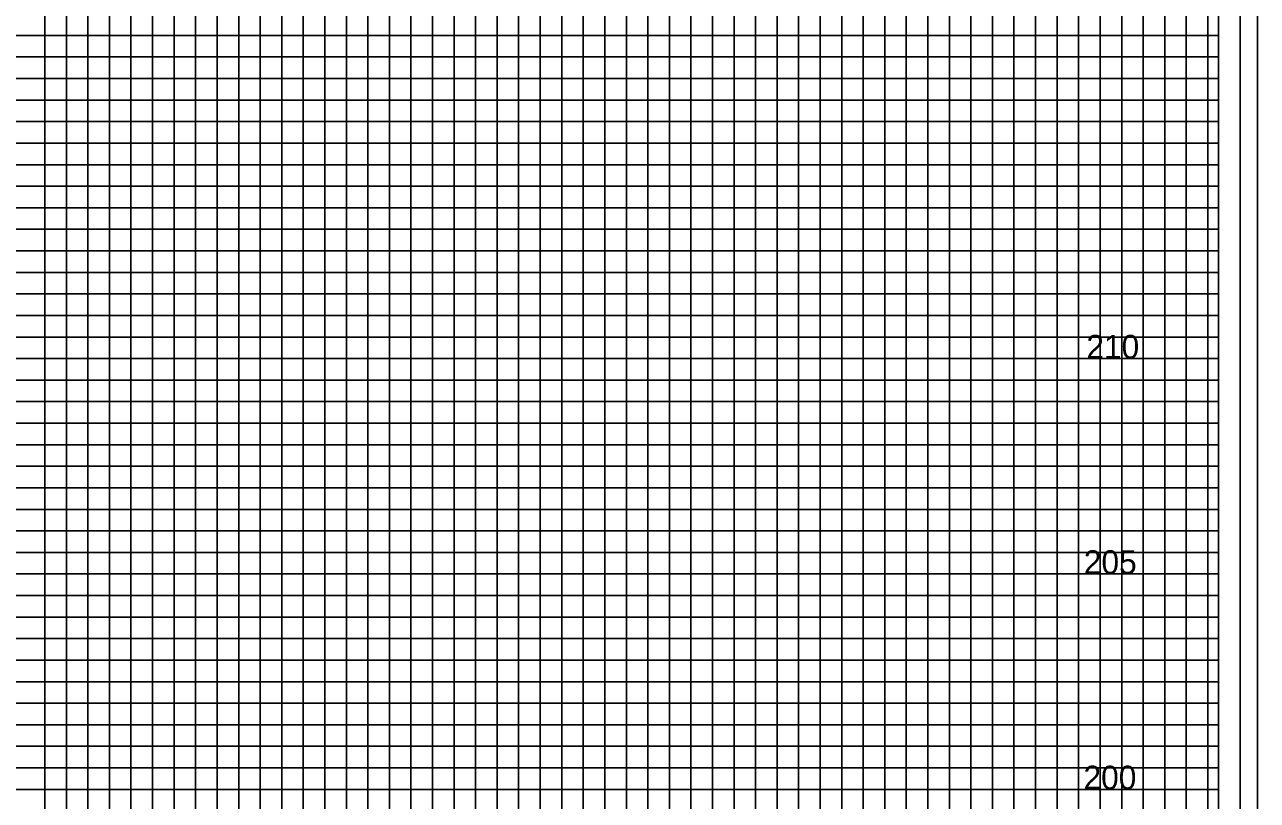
# Model space of a CAD drawing. Extents: x -4 to 103, y -2 to 6583.
# Drawn here: x 74.78 to 103.4, y 2227.82 to 2245.83 of the extents above; entities that cross this region are included whole.
import ezdxf

# ---------------------------------------------------------------- set-up
doc = ezdxf.new("R2010")
doc.units = 0
for name, color, linetype in [('Prop XS Elevation Labels', 7, 'Continuous'), ('Sheet Cross Section CELL', 7, 'Continuous'), ('Sheet Cross Section Grid Major CELL', 7, 'Continuous'), ('Sheet Cross Section Grid Middle CELL', 7, 'Continuous'), ('Sheet DOT Grid CELL', 7, 'Continuous'), ('Sheet Plot Border Inside CELL', 7, 'Continuous'), ('Sheet Plot Border Outside CELL', 7, 'Continuous')]:
    doc.layers.add(name, color=color, linetype=linetype)

msp = doc.modelspace()

# ---------------------------------------------------------------- linework, layer by layer
at = {"layer": 'Sheet Cross Section CELL'}
msp.add_lwpolyline([(102.5, 2260.575), (0, 2260.575), (0, 2195.575), (102.5, 2195.575)], close=True, dxfattribs=at)
at = {"layer": 'Sheet Cross Section Grid Major CELL'}
for points in [[(91.25, 2195.575), (91.25, 2259), (93.75, 2259), (93.75, 2195.575)], [(96.25, 2195.575), (96.25, 2259), (98.75, 2259), (98.75, 2195.575)], [(101.25, 2195.575), (101.25, 2259)], [(76.25, 2195.575), (76.25, 2257.575), (78.75, 2257.575), (78.75, 2195.575)], [(81.25, 2195.575), (81.25, 2257.575), (83.75, 2257.575), (83.75, 2195.575)], [(86.25, 2195.575), (86.25, 2257.575), (88.75, 2257.575), (88.75, 2195.575)], [(0, 2243.075), (102.5, 2243.075), (102.5, 2245.575), (0, 2245.575)], [(0, 2238.075), (102.5, 2238.075), (102.5, 2240.575), (0, 2240.575)], [(0, 2233.075), (102.5, 2233.075), (102.5, 2235.575), (0, 2235.575)], [(0, 2228.075), (102.5, 2228.075), (102.5, 2230.575), (0, 2230.575)]]:
    msp.add_lwpolyline(points, dxfattribs=at)
at = {"layer": 'Sheet Cross Section Grid Middle CELL'}
for points in [[(90.25, 2195.575), (90.25, 2259), (90.75, 2259), (90.75, 2195.575)], [(91.75, 2195.575), (91.75, 2259), (92.25, 2259), (92.25, 2195.575)], [(92.75, 2195.575), (92.75, 2259), (93.25, 2259), (93.25, 2195.575)], [(94.25, 2195.575), (94.25, 2259), (94.75, 2259), (94.75, 2195.575)], [(95.25, 2195.575), (95.25, 2259), (95.75, 2259), (95.75, 2195.575)], [(96.75, 2195.575), (96.75, 2259), (97.25, 2259), (97.25, 2195.575)], [(97.75, 2195.575), (97.75, 2259), (98.25, 2259), (98.25, 2195.575)], [(99.25, 2195.575), (99.25, 2259), (99.75, 2259), (99.75, 2195.575)], [(100.25, 2195.575), (100.25, 2259)], [(100.25, 2259), (100.75, 2259), (100.75, 2195.575), (101.75, 2195.575), (101.75, 2259), (102.25, 2259), (102.25, 2195.575)], [(75.25, 2195.575), (75.25, 2257.575), (75.75, 2257.575), (75.75, 2195.575)], [(76.75, 2195.575), (76.75, 2257.575), (77.25, 2257.575), (77.25, 2195.575)], [(77.75, 2195.575), (77.75, 2257.575), (78.25, 2257.575), (78.25, 2195.575)], [(79.25, 2195.575), (79.25, 2257.575), (79.75, 2257.575), (79.75, 2195.575)], [(80.25, 2195.575), (80.25, 2257.575), (80.75, 2257.575), (80.75, 2195.575)], [(81.75, 2195.575), (81.75, 2257.575), (82.25, 2257.575), (82.25, 2195.575)], [(82.75, 2195.575), (82.75, 2257.575), (83.25, 2257.575), (83.25, 2195.575)], [(84.25, 2195.575), (84.25, 2257.575), (84.75, 2257.575), (84.75, 2195.575)], [(85.25, 2195.575), (85.25, 2257.575), (85.75, 2257.575), (85.75, 2195.575)], [(86.75, 2195.575), (86.75, 2257.575), (87.25, 2257.575), (87.25, 2195.575)], [(87.75, 2195.575), (87.75, 2257.575), (88.25, 2257.575), (88.25, 2195.575)], [(89.25, 2195.575), (89.25, 2257.575), (89.75, 2257.575), (89.75, 2195.575)], [(0, 2244.575), (102.5, 2244.575), (102.5, 2245.075), (0, 2245.075)], [(0, 2243.575), (102.5, 2243.575), (102.5, 2244.075), (0, 2244.075)], [(0, 2242.075), (102.5, 2242.075), (102.5, 2242.575), (0, 2242.575)], [(0, 2241.075), (102.5, 2241.075), (102.5, 2241.575), (0, 2241.575)], [(0, 2239.575), (102.5, 2239.575), (102.5, 2240.075), (0, 2240.075)], [(0, 2238.575), (102.5, 2238.575), (102.5, 2239.075), (0, 2239.075)], [(0, 2237.075), (102.5, 2237.075), (102.5, 2237.575), (0, 2237.575)], [(0, 2236.075), (102.5, 2236.075), (102.5, 2236.575), (0, 2236.575)], [(0, 2234.575), (102.5, 2234.575), (102.5, 2235.075), (0, 2235.075)], [(0, 2233.575), (102.5, 2233.575), (102.5, 2234.075), (0, 2234.075)], [(0, 2232.075), (102.5, 2232.075), (102.5, 2232.575), (0, 2232.575)], [(0, 2231.075), (102.5, 2231.075), (102.5, 2231.575), (0, 2231.575)], [(0, 2229.575), (102.5, 2229.575), (102.5, 2230.075), (0, 2230.075)], [(0, 2228.575), (102.5, 2228.575), (102.5, 2229.075), (0, 2229.075)]]:
    msp.add_lwpolyline(points, dxfattribs=at)
at = {"layer": 'Sheet DOT Grid CELL'}
for p, q in [((91.25, 2195.575), (91.25, 2259)), ((93.75, 2195.575), (93.75, 2259)), ((96.25, 2195.575), (96.25, 2259)), ((98.75, 2195.575), (98.75, 2259)), ((101.25, 2195.575), (101.25, 2259)), ((76.25, 2195.575), (76.25, 2257.575)), ((78.75, 2195.575), (78.75, 2257.575)), ((81.25, 2195.575), (81.25, 2257.575)), ((83.75, 2195.575), (83.75, 2257.575)), ((86.25, 2195.575), (86.25, 2257.575)), ((88.75, 2195.575), (88.75, 2257.575)), ((0, 2245.575), (102.5, 2245.575)), ((0, 2243.075), (102.5, 2243.075)), ((0, 2240.575), (102.5, 2240.575)), ((0, 2238.075), (102.5, 2238.075)), ((0, 2235.575), (102.5, 2235.575)), ((0, 2233.075), (102.5, 2233.075)), ((0, 2230.575), (102.5, 2230.575)), ((0, 2228.075), (102.5, 2228.075))]:
    msp.add_line(p, q, dxfattribs=at)
at = {"layer": 'Sheet Plot Border Inside CELL'}
msp.add_lwpolyline([(103, 2261.575), (-2.8, 2261.575), (-2.8, 2194.575), (103, 2194.575)], close=True, dxfattribs=at)
at = {"layer": 'Sheet Plot Border Outside CELL'}
msp.add_lwpolyline([(103.4, 2262.975), (-3.5, 2262.975), (-3.5, 2193.15), (103.4, 2193.15)], close=True, dxfattribs=at)

# ---------------------------------------------------------------- texts
at = {"layer": 'Prop XS Elevation Labels'}
for s, p in [('210', (99.43, 2238.075)), ('205', (99.372, 2233.075)), ('200', (99.364, 2228.075))]:
    msp.add_text(s, height=0.55, dxfattribs=at).set_placement(p)

doc.saveas('drawing.dxf')
